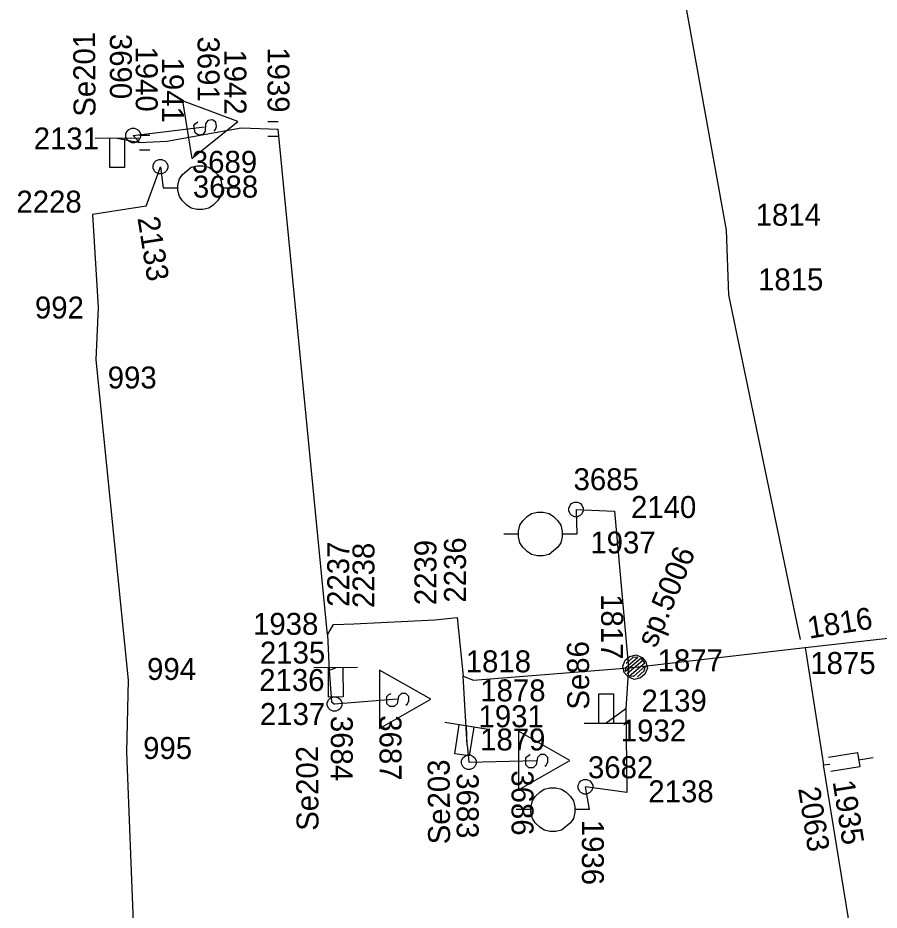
# Model space of a CAD drawing. Extents: x -535557 to -534097, y -1142175 to -1136716.
# Drawn here: x -534437.55 to -534408.12, y -1139737.93 to -1139707.42 of the extents above; entities that cross this region are included whole.
import ezdxf

# ---------------------------------------------------------------- set-up
doc = ezdxf.new("R2010")
doc.units = 0
doc.layers.add('Default', color=7, linetype='Continuous')
doc.layers.add('SS_SZDC', color=7, linetype='Continuous')

# ---------------------------------------------------------------- blocks, each defined once
blk = doc.blocks.new('POINT_DISPLAY')
at = {"layer": 'Default'}
blk.add_line((0, 0), (0, 0), dxfattribs=at)

msp = doc.modelspace()

# ---------------------------------------------------------------- linework, layer by layer
at = {"layer": 'SS_SZDC'}
for p, q in [((-534413.34, -1139714.68), (-534416.739, -1139695.79)), ((-534431.919, -1139710.256), (-534431.606, -1139712.231)), ((-534430.034, -1139710.97), (-534431.919, -1139710.256)), ((-534431.606, -1139712.231), (-534430.034, -1139710.97)), ((-534431.489, -1139711.048), (-534431.398, -1139710.983)), ((-534431.053, -1139710.928), (-534431.136, -1139711.043)), ((-534430.904, -1139710.905), (-534431.053, -1139710.928)), ((-534430.79, -1139710.988), (-534430.904, -1139710.905)), ((-534430.767, -1139711.136), (-534430.79, -1139710.988)), ((-534428.659, -1139710.979), (-534429.009, -1139710.979)), ((-534433.859, -1139711.39), (-534433.809, -1139711.29)), ((-534433.809, -1139711.29), (-534433.759, -1139711.24)), ((-534433.759, -1139711.24), (-534433.659, -1139711.19)), ((-534433.659, -1139711.19), (-534433.559, -1139711.19)), ((-534433.609, -1139711.44), (-534431.17, -1139711.149)), ((-534433.559, -1139711.19), (-534433.459, -1139711.24)), ((-534433.459, -1139711.24), (-534433.409, -1139711.29)), ((-534433.409, -1139711.29), (-534433.359, -1139711.39)), ((-534432.46, -1139711.639), (-534429.92, -1139711.18)), ((-534431.531, -1139711.105), (-534431.489, -1139711.048)), ((-534431.492, -1139711.352), (-534431.531, -1139711.105)), ((-534431.146, -1139711.298), (-534431.229, -1139711.412)), ((-534431.136, -1139711.043), (-534431.146, -1139711.298)), ((-534430.842, -1139711.3), (-534430.8, -1139711.243)), ((-534430.8, -1139711.243), (-534430.767, -1139711.136)), ((-534429.92, -1139711.18), (-534428.659, -1139711.229)), ((-534426.97, -1139728.51), (-534428.659, -1139711.229)), ((-534433.41, -1139711.535), (-534434.909, -1139711.544)), ((-534434.403, -1139712.541), (-534434.409, -1139711.541)), ((-534434.159, -1139711.54), (-534433.39, -1139711.68)), ((-534433.91, -1139711.538), (-534433.903, -1139712.538)), ((-534433.859, -1139711.49), (-534433.859, -1139711.39)), ((-534433.809, -1139711.59), (-534433.859, -1139711.49)), ((-534433.759, -1139711.64), (-534433.809, -1139711.59)), ((-534433.659, -1139711.69), (-534433.759, -1139711.64)), ((-534433.39, -1139711.68), (-534433.609, -1139711.44)), ((-534433.459, -1139711.64), (-534433.559, -1139711.69)), ((-534433.409, -1139711.59), (-534433.459, -1139711.64)), ((-534433.359, -1139711.49), (-534433.409, -1139711.59)), ((-534433.39, -1139711.43), (-534433.04, -1139711.43)), ((-534433.39, -1139711.68), (-534432.46, -1139711.639)), ((-534433.359, -1139711.39), (-534433.359, -1139711.49)), ((-534431.377, -1139711.436), (-534431.492, -1139711.352)), ((-534431.229, -1139711.412), (-534431.377, -1139711.436)), ((-534428.659, -1139711.479), (-534429.009, -1139711.479)), ((-534433.559, -1139711.69), (-534433.659, -1139711.69)), ((-534433.39, -1139711.93), (-534433.04, -1139711.93)), ((-534433.903, -1139712.538), (-534434.403, -1139712.541)), ((-534433.17, -1139713.86), (-534432.68, -1139712.51)), ((-534432.93, -1139712.46), (-534432.88, -1139712.36)), ((-534432.93, -1139712.56), (-534432.93, -1139712.46)), ((-534432.88, -1139712.66), (-534432.93, -1139712.56)), ((-534432.88, -1139712.36), (-534432.83, -1139712.31)), ((-534432.83, -1139712.31), (-534432.73, -1139712.26)), ((-534432.73, -1139712.26), (-534432.63, -1139712.26)), ((-534432.68, -1139712.51), (-534432.579, -1139713.229)), ((-534432.63, -1139712.26), (-534432.53, -1139712.31)), ((-534432.53, -1139712.31), (-534432.48, -1139712.36)), ((-534432.48, -1139712.36), (-534432.43, -1139712.46)), ((-534432.43, -1139712.56), (-534432.48, -1139712.66)), ((-534432.43, -1139712.46), (-534432.43, -1139712.56)), ((-534431.929, -1139712.779), (-534431.629, -1139712.529)), ((-534431.629, -1139712.529), (-534431.429, -1139712.479)), ((-534431.429, -1139712.479), (-534431.229, -1139712.479)), ((-534431.229, -1139712.479), (-534431.029, -1139712.529)), ((-534431.029, -1139712.529), (-534430.879, -1139712.629)), ((-534432.83, -1139712.71), (-534432.88, -1139712.66)), ((-534432.73, -1139712.76), (-534432.83, -1139712.71)), ((-534432.63, -1139712.76), (-534432.73, -1139712.76)), ((-534432.53, -1139712.71), (-534432.63, -1139712.76)), ((-534432.48, -1139712.66), (-534432.53, -1139712.71)), ((-534432.029, -1139712.929), (-534431.929, -1139712.779)), ((-534430.879, -1139712.629), (-534430.729, -1139712.779)), ((-534430.729, -1139712.779), (-534430.629, -1139712.929)), ((-534432.079, -1139713.129), (-534432.029, -1139712.929)), ((-534432.079, -1139713.229), (-534432.079, -1139713.129)), ((-534430.629, -1139712.929), (-534430.579, -1139713.129)), ((-534430.579, -1139713.129), (-534430.579, -1139713.329)), ((-534432.579, -1139713.229), (-534432.079, -1139713.229)), ((-534432.079, -1139713.329), (-534432.079, -1139713.229)), ((-534432.029, -1139713.529), (-534432.079, -1139713.329)), ((-534430.579, -1139713.329), (-534430.629, -1139713.529)), ((-534430.579, -1139713.229), (-534430.079, -1139713.229)), ((-534431.929, -1139713.679), (-534432.029, -1139713.529)), ((-534431.779, -1139713.829), (-534431.929, -1139713.679)), ((-534430.729, -1139713.679), (-534430.879, -1139713.829)), ((-534430.629, -1139713.529), (-534430.729, -1139713.679)), ((-534433.17, -1139713.86), (-534435, -1139714.149)), ((-534431.629, -1139713.929), (-534431.779, -1139713.829)), ((-534431.429, -1139713.979), (-534431.629, -1139713.929)), ((-534431.229, -1139713.979), (-534431.429, -1139713.979)), ((-534431.029, -1139713.929), (-534431.229, -1139713.979)), ((-534430.879, -1139713.829), (-534431.029, -1139713.929)), ((-534435, -1139714.149), (-534434.8, -1139717.329)), ((-534413.26, -1139716.889), (-534413.34, -1139714.68)), ((-534410.81, -1139728.67), (-534413.26, -1139716.889)), ((-534434.8, -1139717.329), (-534434.89, -1139719.11)), ((-534434.89, -1139719.11), (-534433.779, -1139730.059)), ((-534418.729, -1139724.179), (-534418.679, -1139724.079)), ((-534418.679, -1139724.079), (-534418.629, -1139724.029)), ((-534418.629, -1139724.029), (-534418.529, -1139723.979)), ((-534418.529, -1139723.979), (-534418.429, -1139723.979)), ((-534418.429, -1139723.979), (-534418.329, -1139724.029)), ((-534418.329, -1139724.029), (-534418.279, -1139724.079)), ((-534418.279, -1139724.079), (-534418.229, -1139724.179)), ((-534420.149, -1139724.469), (-534419.999, -1139724.369)), ((-534419.999, -1139724.369), (-534419.799, -1139724.319)), ((-534419.799, -1139724.319), (-534419.599, -1139724.319)), ((-534419.599, -1139724.319), (-534419.399, -1139724.369)), ((-534419.399, -1139724.369), (-534419.249, -1139724.469)), ((-534418.729, -1139724.279), (-534418.729, -1139724.179)), ((-534418.679, -1139724.379), (-534418.729, -1139724.279)), ((-534418.629, -1139724.429), (-534418.679, -1139724.379)), ((-534418.529, -1139724.479), (-534418.629, -1139724.429)), ((-534418.479, -1139724.229), (-534417.159, -1139724.29)), ((-534418.479, -1139724.229), (-534418.449, -1139725.069)), ((-534418.329, -1139724.429), (-534418.429, -1139724.479)), ((-534418.279, -1139724.379), (-534418.329, -1139724.429)), ((-534418.229, -1139724.279), (-534418.279, -1139724.379)), ((-534418.229, -1139724.179), (-534418.229, -1139724.279)), ((-534417.159, -1139724.29), (-534416.689, -1139729.639)), ((-534420.399, -1139724.769), (-534420.299, -1139724.619)), ((-534420.299, -1139724.619), (-534420.149, -1139724.469)), ((-534419.249, -1139724.469), (-534419.099, -1139724.619)), ((-534419.099, -1139724.619), (-534418.999, -1139724.769)), ((-534418.429, -1139724.479), (-534418.529, -1139724.479)), ((-534420.449, -1139725.069), (-534420.949, -1139725.069)), ((-534420.449, -1139724.969), (-534420.399, -1139724.769)), ((-534420.449, -1139725.169), (-534420.449, -1139724.969)), ((-534418.999, -1139724.769), (-534418.949, -1139724.969)), ((-534418.949, -1139724.969), (-534418.949, -1139725.069)), ((-534418.449, -1139725.069), (-534418.949, -1139725.069)), ((-534418.949, -1139725.069), (-534418.949, -1139725.169)), ((-534420.399, -1139725.369), (-534420.449, -1139725.169)), ((-534420.299, -1139725.519), (-534420.399, -1139725.369)), ((-534418.999, -1139725.369), (-534419.099, -1139725.519)), ((-534418.949, -1139725.169), (-534418.999, -1139725.369)), ((-534420.149, -1139725.669), (-534420.299, -1139725.519)), ((-534419.999, -1139725.769), (-534420.149, -1139725.669)), ((-534419.099, -1139725.519), (-534419.399, -1139725.769)), ((-534419.799, -1139725.819), (-534419.999, -1139725.769)), ((-534419.599, -1139725.819), (-534419.799, -1139725.819)), ((-534419.399, -1139725.769), (-534419.599, -1139725.819)), ((-534426.069, -1139728.139), (-534423.3, -1139728)), ((-534423.3, -1139728), (-534422.539, -1139727.92)), ((-534422.539, -1139727.92), (-534422.329, -1139729.93)), ((-534426.97, -1139728.51), (-534426.77, -1139728.159)), ((-534426.77, -1139728.159), (-534426.069, -1139728.139)), ((-534410.649, -1139728.95), (-534405.819, -1139728.399)), ((-534426.97, -1139728.51), (-534426.909, -1139729.719)), ((-534416.46, -1139729.62), (-534410.649, -1139728.95)), ((-534410.649, -1139728.95), (-534410.02, -1139732.959)), ((-534416.795, -1139729.38), (-534416.643, -1139729.25)), ((-534416.258, -1139729.316), (-534416.791, -1139729.771)), ((-534416.779, -1139729.63), (-534416.361, -1139729.273)), ((-534416.54, -1139729.294), (-534416.768, -1139729.489)), ((-534416.643, -1139729.25), (-534416.426, -1139729.197)), ((-534416.361, -1139729.273), (-534416.54, -1139729.294)), ((-534416.426, -1139729.197), (-534416.22, -1139729.284)), ((-534416.128, -1139729.468), (-534416.258, -1139729.316)), ((-534416.22, -1139729.284), (-534416.09, -1139729.436)), ((-534425.94, -1139729.635), (-534427.439, -1139729.644)), ((-534426.933, -1139730.641), (-534426.939, -1139729.641)), ((-534426.909, -1139729.719), (-534426.689, -1139729.639)), ((-534426.44, -1139729.638), (-534426.433, -1139730.638)), ((-534421.979, -1139730.059), (-534416.689, -1139729.639)), ((-534416.882, -1139729.586), (-534416.795, -1139729.38)), ((-534416.829, -1139729.803), (-534416.882, -1139729.586)), ((-534416.791, -1139729.771), (-534416.779, -1139729.63)), ((-534416.689, -1139729.639), (-534416.779, -1139731.049)), ((-534416.193, -1139729.392), (-534416.726, -1139729.847)), ((-534416.689, -1139729.639), (-534416.46, -1139729.62)), ((-534416.661, -1139729.923), (-534416.128, -1139729.468)), ((-534416.101, -1139729.577), (-534416.52, -1139729.934)), ((-534416.151, -1139729.75), (-534416.101, -1139729.577)), ((-534416.09, -1139729.436), (-534416.037, -1139729.653)), ((-534426.909, -1139729.719), (-534426.829, -1139730.809)), ((-534425.19, -1139729.719), (-534425.19, -1139731.719)), ((-534423.44, -1139730.719), (-534425.19, -1139729.719)), ((-534422.199, -1139732.27), (-534422.329, -1139729.93)), ((-534422.329, -1139729.93), (-534421.979, -1139730.059)), ((-534416.699, -1139729.955), (-534416.829, -1139729.803)), ((-534416.52, -1139729.934), (-534416.661, -1139729.923)), ((-534416.379, -1139729.945), (-534416.151, -1139729.75)), ((-534416.124, -1139729.859), (-534416.276, -1139729.989)), ((-534416.037, -1139729.653), (-534416.124, -1139729.859)), ((-534433.779, -1139730.059), (-534433.84, -1139732.53)), ((-534416.493, -1139730.042), (-534416.699, -1139729.955)), ((-534416.276, -1139729.989), (-534416.493, -1139730.042)), ((-534424.89, -1139730.569), (-534424.79, -1139730.519)), ((-534424.44, -1139730.519), (-534424.54, -1139730.619)), ((-534424.29, -1139730.519), (-534424.44, -1139730.519)), ((-534424.19, -1139730.619), (-534424.29, -1139730.519)), ((-534417.699, -1139731.53), (-534417.699, -1139730.53)), ((-534417.699, -1139730.53), (-534417.199, -1139730.53)), ((-534417.199, -1139730.53), (-534417.199, -1139731.53)), ((-534426.979, -1139730.829), (-534426.929, -1139730.729)), ((-534426.979, -1139730.929), (-534426.979, -1139730.829)), ((-534426.433, -1139730.638), (-534426.933, -1139730.641)), ((-534426.929, -1139730.729), (-534426.879, -1139730.679)), ((-534426.879, -1139730.679), (-534426.779, -1139730.629)), ((-534426.829, -1139730.809), (-534426.729, -1139730.879)), ((-534426.779, -1139730.629), (-534426.679, -1139730.629)), ((-534424.59, -1139730.719), (-534426.729, -1139730.879)), ((-534426.679, -1139730.629), (-534426.579, -1139730.679)), ((-534426.579, -1139730.679), (-534426.529, -1139730.729)), ((-534426.529, -1139730.729), (-534426.479, -1139730.829)), ((-534426.479, -1139730.829), (-534426.479, -1139730.929)), ((-534425.19, -1139731.719), (-534423.44, -1139730.719)), ((-534424.94, -1139730.619), (-534424.89, -1139730.569)), ((-534424.94, -1139730.869), (-534424.94, -1139730.619)), ((-534424.54, -1139730.619), (-534424.59, -1139730.869)), ((-534424.24, -1139730.869), (-534424.19, -1139730.769)), ((-534424.19, -1139730.769), (-534424.19, -1139730.619)), ((-534426.929, -1139731.029), (-534426.979, -1139730.929)), ((-534426.879, -1139731.079), (-534426.929, -1139731.029)), ((-534426.779, -1139731.129), (-534426.879, -1139731.079)), ((-534426.679, -1139731.129), (-534426.779, -1139731.129)), ((-534426.579, -1139731.079), (-534426.679, -1139731.129)), ((-534426.529, -1139731.029), (-534426.579, -1139731.079)), ((-534426.479, -1139730.929), (-534426.529, -1139731.029)), ((-534424.84, -1139730.969), (-534424.94, -1139730.869)), ((-534424.69, -1139730.969), (-534424.84, -1139730.969)), ((-534424.59, -1139730.869), (-534424.69, -1139730.969)), ((-534424.29, -1139730.919), (-534424.24, -1139730.869)), ((-534416.779, -1139731.049), (-534417.449, -1139731.53)), ((-534416.779, -1139731.049), (-534416.739, -1139733.909)), ((-534421.479, -1139731.747), (-534422.96, -1139731.512)), ((-534422.623, -1139732.578), (-534422.466, -1139731.59)), ((-534422.199, -1139732.27), (-534422.22, -1139731.629)), ((-534421.973, -1139731.669), (-534422.129, -1139732.656)), ((-534418.199, -1139731.53), (-534416.699, -1139731.53)), ((-534420.44, -1139731.809), (-534420.44, -1139733.809)), ((-534418.69, -1139732.809), (-534420.44, -1139731.809)), ((-534422.199, -1139732.27), (-534422.14, -1139732.87)), ((-534433.84, -1139732.53), (-534433.43, -1139742.989)), ((-534422.129, -1139732.656), (-534422.623, -1139732.578)), ((-534422.34, -1139732.72), (-534422.29, -1139732.67)), ((-534422.29, -1139732.67), (-534422.19, -1139732.62)), ((-534422.19, -1139732.62), (-534422.09, -1139732.62)), ((-534422.09, -1139732.62), (-534421.99, -1139732.67)), ((-534421.99, -1139732.67), (-534421.94, -1139732.72)), ((-534420.19, -1139732.709), (-534420.14, -1139732.659)), ((-534420.14, -1139732.659), (-534420.04, -1139732.609)), ((-534419.69, -1139732.609), (-534419.79, -1139732.709)), ((-534419.54, -1139732.609), (-534419.69, -1139732.609)), ((-534419.44, -1139732.709), (-534419.54, -1139732.609)), ((-534409.849, -1139732.693), (-534408.861, -1139732.536)), ((-534408.861, -1139732.536), (-534408.783, -1139733.03)), ((-534422.39, -1139732.82), (-534422.34, -1139732.72)), ((-534422.39, -1139732.92), (-534422.39, -1139732.82)), ((-534422.34, -1139733.02), (-534422.39, -1139732.92)), ((-534422.14, -1139732.87), (-534419.84, -1139732.809)), ((-534421.94, -1139732.72), (-534421.89, -1139732.82)), ((-534421.89, -1139732.92), (-534421.94, -1139733.02)), ((-534421.89, -1139732.82), (-534421.89, -1139732.92)), ((-534420.44, -1139733.809), (-534418.69, -1139732.809)), ((-534420.19, -1139732.959), (-534420.19, -1139732.709)), ((-534420.09, -1139733.059), (-534420.19, -1139732.959)), ((-534419.84, -1139732.959), (-534419.94, -1139733.059)), ((-534419.79, -1139732.709), (-534419.84, -1139732.959)), ((-534419.54, -1139733.009), (-534419.49, -1139732.959)), ((-534419.49, -1139732.959), (-534419.44, -1139732.859)), ((-534419.44, -1139732.859), (-534419.44, -1139732.709)), ((-534410.02, -1139732.959), (-534409.81, -1139732.94)), ((-534408.439, -1139742.709), (-534410.02, -1139732.959)), ((-534408.822, -1139732.783), (-534408.328, -1139732.705)), ((-534422.29, -1139733.07), (-534422.34, -1139733.02)), ((-534422.19, -1139733.12), (-534422.29, -1139733.07)), ((-534422.09, -1139733.12), (-534422.19, -1139733.12)), ((-534421.99, -1139733.07), (-534422.09, -1139733.12)), ((-534421.94, -1139733.02), (-534421.99, -1139733.07)), ((-534419.94, -1139733.059), (-534420.09, -1139733.059)), ((-534408.783, -1139733.03), (-534409.77, -1139733.186)), ((-534418.409, -1139733.659), (-534418.359, -1139733.559)), ((-534418.359, -1139733.559), (-534418.309, -1139733.509)), ((-534418.309, -1139733.509), (-534418.209, -1139733.459)), ((-534418.209, -1139733.459), (-534418.109, -1139733.459)), ((-534418.109, -1139733.459), (-534418.009, -1139733.509)), ((-534418.009, -1139733.509), (-534417.959, -1139733.559)), ((-534417.959, -1139733.559), (-534417.909, -1139733.659)), ((-534419.87, -1139734.039), (-534419.72, -1139733.889)), ((-534419.72, -1139733.889), (-534419.57, -1139733.789)), ((-534419.57, -1139733.789), (-534419.37, -1139733.739)), ((-534419.37, -1139733.739), (-534419.17, -1139733.739)), ((-534419.17, -1139733.739), (-534418.97, -1139733.789)), ((-534418.97, -1139733.789), (-534418.82, -1139733.889)), ((-534418.82, -1139733.889), (-534418.67, -1139734.039)), ((-534418.409, -1139733.759), (-534418.409, -1139733.659)), ((-534418.359, -1139733.859), (-534418.409, -1139733.759)), ((-534418.309, -1139733.909), (-534418.359, -1139733.859)), ((-534418.209, -1139733.959), (-534418.309, -1139733.909)), ((-534416.739, -1139733.909), (-534418.159, -1139733.709)), ((-534418.02, -1139734.489), (-534418.159, -1139733.709)), ((-534418.009, -1139733.909), (-534418.109, -1139733.959)), ((-534417.959, -1139733.859), (-534418.009, -1139733.909)), ((-534417.909, -1139733.759), (-534417.959, -1139733.859)), ((-534417.909, -1139733.659), (-534417.909, -1139733.759)), ((-534420.02, -1139734.389), (-534419.97, -1139734.189)), ((-534419.97, -1139734.189), (-534419.87, -1139734.039)), ((-534418.67, -1139734.039), (-534418.57, -1139734.189)), ((-534418.57, -1139734.189), (-534418.52, -1139734.389)), ((-534418.109, -1139733.959), (-534418.209, -1139733.959)), ((-534420.02, -1139734.489), (-534420.52, -1139734.489)), ((-534420.02, -1139734.589), (-534420.02, -1139734.389)), ((-534418.52, -1139734.389), (-534418.52, -1139734.489)), ((-534418.02, -1139734.489), (-534418.52, -1139734.489)), ((-534418.52, -1139734.489), (-534418.52, -1139734.589)), ((-534419.97, -1139734.789), (-534420.02, -1139734.589)), ((-534419.87, -1139734.939), (-534419.97, -1139734.789)), ((-534418.57, -1139734.789), (-534418.67, -1139734.939)), ((-534418.52, -1139734.589), (-534418.57, -1139734.789)), ((-534419.72, -1139735.089), (-534419.87, -1139734.939)), ((-534419.57, -1139735.189), (-534419.72, -1139735.089)), ((-534418.67, -1139734.939), (-534418.97, -1139735.189)), ((-534419.37, -1139735.239), (-534419.57, -1139735.189)), ((-534419.17, -1139735.239), (-534419.37, -1139735.239)), ((-534418.97, -1139735.189), (-534419.17, -1139735.239))]:
    msp.add_line(p, q, dxfattribs=at)

# ---------------------------------------------------------------- block references
for p in [(-534431.17, -1139711.149), (-534429.92, -1139711.18), (-534428.659, -1139711.229), (-534434.159, -1139711.54), (-534433.609, -1139711.44), (-534433.609, -1139711.44), (-534432.46, -1139711.639), (-534433.39, -1139711.68), (-534432.68, -1139712.51), (-534432.68, -1139712.51), (-534432.579, -1139713.229), (-534433.17, -1139713.86), (-534435, -1139714.149), (-534413.34, -1139714.68), (-534413.26, -1139716.889), (-534434.8, -1139717.329), (-534434.89, -1139719.11), (-534418.479, -1139724.229), (-534418.479, -1139724.229), (-534417.159, -1139724.29), (-534418.449, -1139725.069), (-534423.3, -1139728), (-534422.539, -1139727.92), (-534426.77, -1139728.159), (-534426.069, -1139728.139), (-534426.97, -1139728.51), (-534410.81, -1139728.67), (-534410.649, -1139728.95), (-534426.689, -1139729.639), (-534416.689, -1139729.639), (-534416.46, -1139729.62), (-534426.909, -1139729.719), (-534422.329, -1139729.93), (-534433.779, -1139730.059), (-534421.979, -1139730.059), (-534426.829, -1139730.809), (-534424.59, -1139730.719), (-534426.729, -1139730.879), (-534426.729, -1139730.879), (-534416.779, -1139731.049), (-534422.22, -1139731.629), (-534417.449, -1139731.53), (-534422.199, -1139732.27), (-534433.84, -1139732.53), (-534422.14, -1139732.87), (-534422.14, -1139732.87), (-534419.84, -1139732.809), (-534410.02, -1139732.959), (-534409.81, -1139732.94), (-534418.159, -1139733.709), (-534418.159, -1139733.709), (-534416.739, -1139733.909), (-534418.02, -1139734.489)]:
    msp.add_blockref('POINT_DISPLAY', p, dxfattribs=at)

# ---------------------------------------------------------------- texts
for s, rotation, p in [('Se201', 90.3757, (-534434.893, -1139710.8)), ('3690', 270, (-534434.404, -1139707.971)), ('3691', 270, (-534431.407, -1139708.061)), ('1940', 270, (-534433.521, -1139708.4)), ('1942', 270, (-534430.491, -1139708.501)), ('1939', 270, (-534429.017, -1139708.429)), ('1941', 270, (-534432.627, -1139708.781)), ('2133', 279, (-534433.463, -1139714.265)), ('2239', 90, (-534423.249, -1139727.501)), ('2236', 90, (-534422.239, -1139727.413)), ('2237', 90, (-534426.229, -1139727.559)), ('2238', 90, (-534425.365, -1139727.598)), ('sp.5006', 67.5, (-534415.754, -1139728.995)), ('1817', 270, (-534417.62, -1139727.123)), ('1816', 9, (-534410.512, -1139728.648)), ('Se86', 90.3757, (-534418.025, -1139731.07)), ('3684', 270, (-534426.856, -1139731.285)), ('3687', 270, (-534425.191, -1139731.263)), ('Se202', 90.3757, (-534427.275, -1139735.211)), ('Se203', 90.3757, (-534422.78, -1139735.674)), ('3683', 270, (-534422.555, -1139733.245)), ('3686', 270, (-534420.68, -1139733.146)), ('1935', 279, (-534409.715, -1139733.532)), ('2063', 279, (-534410.892, -1139733.766)), ('1936', 270, (-534418.278, -1139734.837))]:
    msp.add_text(s, height=0.75, rotation=rotation, dxfattribs=at).set_placement(p)
for s, p in [('2131', (-534437.007, -1139711.921)), ('3689', (-534431.604, -1139712.72)), ('3688', (-534431.569, -1139713.568)), ('2228', (-534437.599, -1139714.08)), ('1814', (-534412.34, -1139714.53)), ('1815', (-534412.26, -1139716.739)), ('992', (-534436.965, -1139717.701)), ('993', (-534434.478, -1139720.092)), ('3685', (-534418.563, -1139723.57)), ('2140', (-534416.6, -1139724.519)), ('1937', (-534417.989, -1139725.732)), ('1938', (-534429.512, -1139728.514)), ('2135', (-534429.278, -1139729.496)), ('1818', (-534422.246, -1139729.796)), ('1877', (-534415.69, -1139729.762)), ('994', (-534433.133, -1139730.056)), ('1875', (-534410.474, -1139729.852)), ('2136', (-534429.302, -1139730.435)), ('1878', (-534421.75, -1139730.789)), ('2139', (-534416.243, -1139731.137)), ('2137', (-534429.278, -1139731.596)), ('1931', (-534421.81, -1139731.673)), ('1932', (-534416.947, -1139732.16)), ('1879', (-534421.754, -1139732.467)), ('995', (-534433.269, -1139732.758)), ('3682', (-534418.071, -1139733.417)), ('2138', (-534416.008, -1139734.239))]:
    msp.add_text(s, height=0.75, dxfattribs=at).set_placement(p)

doc.saveas('drawing.dxf')
